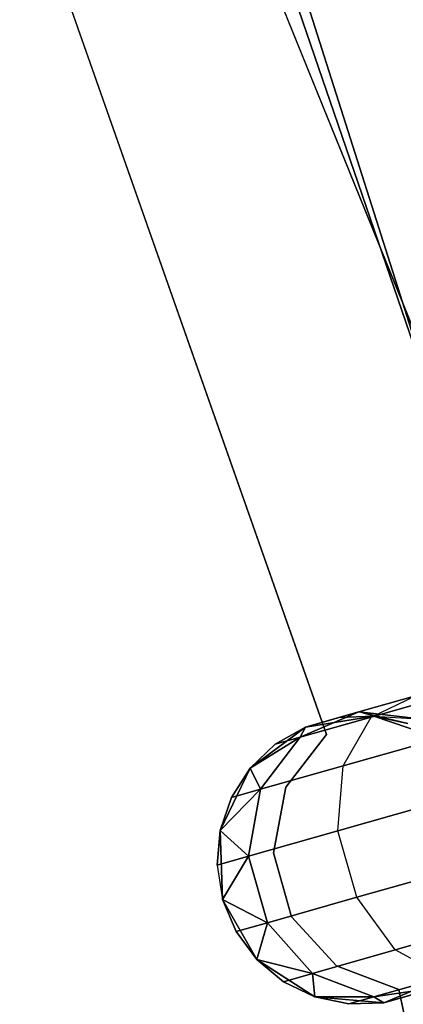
# Model space of a CAD drawing. Extents: x -91 to 91, y -91 to 262.
# Tile 420 of 480: x 55.78 to 58.44, y 15.53 to 22.35. Entities that reach past the tile are written whole.
import ezdxf

# ---------------------------------------------------------------- set-up
doc = ezdxf.new("R2010")
doc.units = 0
doc.header["$LTSCALE"] = 25.4
doc.layers.get('0').update_dxf_attribs({"linetype": 'CONTINUOUS'})

# ---------------------------------------------------------------- blocks, each defined once
blk = doc.blocks.new('ETE0_STL_1')
at = {"color": 0}
for p, q in [((58.8222, 19.4357, 327.5076), (55.7821, 26.9473, 327.5076)), ((55.7821, 26.9473, 328.5076), (58.8222, 19.4357, 328.5076)), ((58.8222, 19.4357, 327.5076), (55.7821, 26.9473, 327.5076)), ((55.7821, 26.9473, 328.5076), (58.8222, 19.4357, 328.5076)), ((59.8479, 16.1935, 159.5), (57.2222, 23.8667, 159.5)), ((57.2222, 23.8667, 169), (59.8479, 16.1935, 169)), ((57.2222, 23.8667, 169), (59.8479, 16.1935, 169)), ((59.8479, 16.1935, 159.5), (57.2222, 23.8667, 159.5)), ((56.047, 22.6914, 164.5076), (57.9092, 17.398, 164.5076)), ((57.9092, 17.398, 162.5076), (56.047, 22.6914, 162.5076)), ((57.9092, 17.398, 162.5076), (56.047, 22.6914, 162.5076)), ((56.047, 22.6914, 164.5076), (57.9092, 17.398, 164.5076)), ((57.7321, 22.6053, 330.5076), (60.1888, 14.8764, 330.5076)), ((60.1888, 14.8764, 321.0076), (57.7321, 22.6053, 321.0076)), ((60.1888, 14.8764, 321.0076), (57.7321, 22.6053, 321.0076)), ((57.7321, 22.6053, 330.5076), (60.1888, 14.8764, 330.5076)), ((58.2178, 17.5186, 320.3427), (58.9527, 17.7272, 319.8322)), ((58.2178, 17.5186, 320.3427), (58.9527, 17.7272, 319.8322)), ((58.9527, 17.7272, 170.183), (58.2178, 17.5186, 169.6726)), ((58.9527, 17.7272, 170.183), (58.2178, 17.5186, 169.6726)), ((58.1333, 17.5546, 321.2884), (58.5253, 17.6659, 320.6786)), ((58.1333, 17.5546, 321.2884), (58.5253, 17.6659, 320.6786)), ((58.5253, 17.6659, 169.3366), (58.1333, 17.5546, 168.7269)), ((58.5253, 17.6659, 169.3366), (58.1333, 17.5546, 168.7269)), ((58.2178, 17.5186, 320.3427), (58.5253, 17.6659, 320.6786)), ((58.2178, 17.5186, 320.3427), (58.5253, 17.6659, 320.6786)), ((58.2178, 17.5186, 169.6726), (58.5253, 17.6659, 169.3366)), ((58.2178, 17.5186, 169.6726), (58.5253, 17.6659, 169.3366)), ((58.1333, 17.5546, 321.2884), (57.7268, 17.3792, 321.1065)), ((58.1333, 17.5546, 321.2884), (57.7268, 17.3792, 321.1065)), ((57.7268, 17.3792, 168.9087), (58.1333, 17.5546, 168.7269)), ((57.7268, 17.3792, 168.9087), (58.1333, 17.5546, 168.7269)), ((57.7638, 17.4496, 322.0076), (58.1333, 17.5546, 321.2884)), ((57.7638, 17.4496, 322.0076), (58.1333, 17.5546, 321.2884)), ((58.1333, 17.5546, 168.7269), (57.7638, 17.4496, 168.0076)), ((58.1333, 17.5546, 168.7269), (57.7638, 17.4496, 168.0076)), ((57.9957, 17.5155, 322.0076), (58.1333, 17.5546, 321.2884)), ((57.9957, 17.5155, 322.0076), (58.1333, 17.5546, 321.2884)), ((58.1333, 17.5546, 168.7269), (57.9957, 17.5155, 168.0076)), ((58.1333, 17.5546, 168.7269), (57.9957, 17.5155, 168.0076)), ((58.2366, 17.5239, 322.0076), (58.1333, 17.5546, 321.2884)), ((58.2366, 17.5239, 322.0076), (58.1333, 17.5546, 321.2884)), ((58.5774, 17.5042, 321.4596), (58.1333, 17.5546, 321.2884)), ((58.5774, 17.5042, 321.4596), (58.1333, 17.5546, 321.2884)), ((58.4726, 17.4745, 168.0076), (58.1333, 17.5546, 168.7269)), ((58.1333, 17.5546, 168.7269), (58.5774, 17.5042, 168.5556)), ((58.4726, 17.4745, 168.0076), (58.1333, 17.5546, 168.7269)), ((58.2366, 17.5239, 168.0076), (58.1333, 17.5546, 168.7269)), ((58.2366, 17.5239, 168.0076), (58.1333, 17.5546, 168.7269)), ((58.1333, 17.5546, 168.7269), (58.5774, 17.5042, 168.5556)), ((57.7268, 17.3792, 321.1065), (58.2178, 17.5186, 320.3427)), ((57.7268, 17.3792, 321.1065), (58.2178, 17.5186, 320.3427)), ((58.2178, 17.5186, 169.6726), (57.7268, 17.3792, 168.9087)), ((58.2178, 17.5186, 169.6726), (57.7268, 17.3792, 168.9087)), ((58.2366, 17.5239, 327.5076), (57.7638, 17.4496, 327.5076)), ((57.7638, 17.4496, 163.5076), (58.2366, 17.5239, 163.5076)), ((58.2366, 17.5239, 327.5076), (57.7638, 17.4496, 327.5076)), ((57.7638, 17.4496, 163.5076), (58.2366, 17.5239, 163.5076)), ((57.9957, 17.5155, 322.0076), (57.7638, 17.4496, 327.5076)), ((57.9957, 17.5155, 322.0076), (57.7638, 17.4496, 327.5076)), ((57.7638, 17.4496, 163.5076), (57.9957, 17.5155, 168.0076)), ((57.7638, 17.4496, 163.5076), (57.9957, 17.5155, 168.0076)), ((58.2366, 17.5239, 322.0076), (57.9957, 17.5155, 322.0076)), ((57.9957, 17.5155, 322.0076), (58.2366, 17.5239, 327.5076)), ((57.9957, 17.5155, 322.0076), (58.2366, 17.5239, 327.5076)), ((58.2366, 17.5239, 322.0076), (57.9957, 17.5155, 322.0076)), ((58.2366, 17.5239, 168.0076), (57.9957, 17.5155, 168.0076)), ((57.9957, 17.5155, 168.0076), (58.2366, 17.5239, 163.5076)), ((57.9957, 17.5155, 168.0076), (58.2366, 17.5239, 163.5076)), ((58.2366, 17.5239, 168.0076), (57.9957, 17.5155, 168.0076)), ((58.0241, 17.1809, 320.0641), (58.2178, 17.5186, 320.3427)), ((58.0241, 17.1809, 320.0641), (58.2178, 17.5186, 320.3427)), ((58.0241, 17.1809, 169.9511), (58.2178, 17.5186, 169.6726)), ((58.0241, 17.1809, 169.9511), (58.2178, 17.5186, 169.6726)), ((58.6898, 17.37, 327.5076), (58.2366, 17.5239, 327.5076)), ((58.2366, 17.5239, 163.5076), (58.6898, 17.37, 163.5076)), ((58.4726, 17.4745, 322.0076), (58.2366, 17.5239, 327.5076)), ((58.6898, 17.37, 327.5076), (58.2366, 17.5239, 327.5076)), ((58.4726, 17.4745, 322.0076), (58.2366, 17.5239, 322.0076)), ((58.2366, 17.5239, 322.0076), (58.2366, 17.5239, 327.5076)), ((58.4726, 17.4745, 322.0076), (58.2366, 17.5239, 327.5076)), ((58.2366, 17.5239, 322.0076), (58.2366, 17.5239, 327.5076)), ((58.2366, 17.5239, 322.0076), (58.5774, 17.5042, 321.4596)), ((58.4726, 17.4745, 322.0076), (58.2366, 17.5239, 322.0076)), ((58.2366, 17.5239, 322.0076), (58.5774, 17.5042, 321.4596)), ((58.4726, 17.4745, 168.0076), (58.2366, 17.5239, 168.0076)), ((58.2366, 17.5239, 163.5076), (58.4726, 17.4745, 168.0076)), ((58.2366, 17.5239, 163.5076), (58.6898, 17.37, 163.5076)), ((58.2366, 17.5239, 168.0076), (58.2366, 17.5239, 163.5076)), ((58.2366, 17.5239, 168.0076), (58.2366, 17.5239, 163.5076)), ((58.4726, 17.4745, 168.0076), (58.2366, 17.5239, 168.0076)), ((58.2366, 17.5239, 163.5076), (58.4726, 17.4745, 168.0076)), ((57.7638, 17.4496, 327.5076), (57.3797, 17.1641, 327.5076)), ((57.3797, 17.1641, 163.5076), (57.7638, 17.4496, 163.5076)), ((57.7638, 17.4496, 327.5076), (57.3797, 17.1641, 327.5076)), ((57.3797, 17.1641, 163.5076), (57.7638, 17.4496, 163.5076)), ((57.7638, 17.4496, 322.0076), (57.5544, 17.3302, 322.0076)), ((57.5544, 17.3302, 322.0076), (57.7638, 17.4496, 327.5076)), ((57.5544, 17.3302, 322.0076), (57.7638, 17.4496, 327.5076)), ((57.7638, 17.4496, 322.0076), (57.5544, 17.3302, 322.0076)), ((57.7638, 17.4496, 168.0076), (57.5544, 17.3302, 168.0076)), ((57.5544, 17.3302, 168.0076), (57.7638, 17.4496, 163.5076)), ((57.5544, 17.3302, 168.0076), (57.7638, 17.4496, 163.5076)), ((57.7638, 17.4496, 168.0076), (57.5544, 17.3302, 168.0076)), ((57.9092, 17.398, 164.5076), (57.6279, 17.0319, 164.5076)), ((57.6279, 17.0319, 162.5076), (57.9092, 17.398, 162.5076)), ((57.6279, 17.0319, 162.5076), (57.9092, 17.398, 162.5076)), ((57.9092, 17.398, 164.5076), (57.6279, 17.0319, 164.5076)), ((57.7638, 17.4496, 322.0076), (57.7268, 17.3792, 321.1065)), ((57.7638, 17.4496, 322.0076), (57.7268, 17.3792, 321.1065)), ((57.7268, 17.3792, 168.9087), (57.7638, 17.4496, 168.0076)), ((57.7268, 17.3792, 168.9087), (57.7638, 17.4496, 168.0076)), ((57.7638, 17.4496, 322.0076), (57.7638, 17.4496, 327.5076)), ((57.7638, 17.4496, 322.0076), (57.7638, 17.4496, 327.5076)), ((57.7638, 17.4496, 168.0076), (57.7638, 17.4496, 163.5076)), ((57.7638, 17.4496, 168.0076), (57.7638, 17.4496, 163.5076)), ((57.9092, 17.398, 164.5076), (57.9092, 17.398, 162.5076)), ((57.9092, 17.398, 164.5076), (57.9092, 17.398, 162.5076)), ((58.0241, 17.1809, 320.0641), (58.8819, 17.4245, 319.4683)), ((58.0241, 17.1809, 320.0641), (58.8819, 17.4245, 319.4683)), ((58.8819, 17.4245, 170.5469), (58.0241, 17.1809, 169.9511)), ((58.8819, 17.4245, 170.5469), (58.0241, 17.1809, 169.9511)), ((57.3797, 17.1641, 322.0076), (57.7268, 17.3792, 321.1065)), ((57.3797, 17.1641, 322.0076), (57.7268, 17.3792, 321.1065)), ((57.7268, 17.3792, 168.9087), (57.3797, 17.1641, 168.0076)), ((57.7268, 17.3792, 168.9087), (57.3797, 17.1641, 168.0076)), ((57.5544, 17.3302, 322.0076), (57.3797, 17.1641, 327.5076)), ((57.5544, 17.3302, 322.0076), (57.3797, 17.1641, 322.0076)), ((57.5544, 17.3302, 322.0076), (57.3797, 17.1641, 327.5076)), ((57.5544, 17.3302, 322.0076), (57.3797, 17.1641, 322.0076)), ((57.5544, 17.3302, 168.0076), (57.3797, 17.1641, 168.0076)), ((57.3797, 17.1641, 163.5076), (57.5544, 17.3302, 168.0076)), ((57.5544, 17.3302, 168.0076), (57.3797, 17.1641, 168.0076)), ((57.3797, 17.1641, 163.5076), (57.5544, 17.3302, 168.0076)), ((57.7268, 17.3792, 321.1065), (57.451, 17.0182, 320.9558)), ((57.7268, 17.3792, 321.1065), (57.451, 17.0182, 320.9558)), ((57.451, 17.0182, 169.0594), (57.7268, 17.3792, 168.9087)), ((57.451, 17.0182, 169.0594), (57.7268, 17.3792, 168.9087)), ((57.5544, 17.3302, 322.0076), (57.7268, 17.3792, 321.1065)), ((57.5544, 17.3302, 322.0076), (57.7268, 17.3792, 321.1065)), ((57.7268, 17.3792, 168.9087), (57.5544, 17.3302, 168.0076)), ((57.7268, 17.3792, 168.9087), (57.5544, 17.3302, 168.0076)), ((57.3797, 17.1641, 327.5076), (57.1722, 16.7328, 327.5076)), ((57.1722, 16.7328, 163.5076), (57.3797, 17.1641, 163.5076)), ((57.3797, 17.1641, 327.5076), (57.1722, 16.7328, 327.5076)), ((57.1722, 16.7328, 163.5076), (57.3797, 17.1641, 163.5076)), ((57.3797, 17.1641, 322.0076), (57.2497, 16.9611, 322.0076)), ((57.2497, 16.9611, 322.0076), (57.3797, 17.1641, 327.5076)), ((57.2497, 16.9611, 322.0076), (57.3797, 17.1641, 327.5076)), ((57.3797, 17.1641, 322.0076), (57.2497, 16.9611, 322.0076)), ((57.3797, 17.1641, 168.0076), (57.2497, 16.9611, 168.0076)), ((57.2497, 16.9611, 168.0076), (57.3797, 17.1641, 163.5076)), ((57.2497, 16.9611, 168.0076), (57.3797, 17.1641, 163.5076)), ((57.3797, 17.1641, 168.0076), (57.2497, 16.9611, 168.0076)), ((57.3797, 17.1641, 322.0076), (57.3797, 17.1641, 327.5076)), ((57.3797, 17.1641, 322.0076), (57.3797, 17.1641, 327.5076)), ((57.3797, 17.1641, 322.0076), (57.451, 17.0182, 320.9558)), ((57.3797, 17.1641, 322.0076), (57.451, 17.0182, 320.9558)), ((57.451, 17.0182, 169.0594), (57.3797, 17.1641, 168.0076)), ((57.451, 17.0182, 169.0594), (57.3797, 17.1641, 168.0076)), ((57.3797, 17.1641, 168.0076), (57.3797, 17.1641, 163.5076)), ((57.3797, 17.1641, 168.0076), (57.3797, 17.1641, 163.5076)), ((57.451, 17.0182, 320.9558), (58.0241, 17.1809, 320.0641)), ((57.451, 17.0182, 320.9558), (58.0241, 17.1809, 320.0641)), ((58.0241, 17.1809, 169.9511), (57.451, 17.0182, 169.0594)), ((58.0241, 17.1809, 169.9511), (57.451, 17.0182, 169.0594)), ((57.9886, 16.7303, 319.9068), (58.0241, 17.1809, 320.0641)), ((57.9886, 16.7303, 319.9068), (58.0241, 17.1809, 320.0641)), ((57.9886, 16.7303, 170.1084), (58.0241, 17.1809, 169.9511)), ((57.9886, 16.7303, 170.1084), (58.0241, 17.1809, 169.9511)), ((57.1722, 16.7328, 322.0076), (57.451, 17.0182, 320.9558)), ((57.1722, 16.7328, 322.0076), (57.451, 17.0182, 320.9558)), ((57.451, 17.0182, 169.0594), (57.1722, 16.7328, 168.0076)), ((57.451, 17.0182, 169.0594), (57.1722, 16.7328, 168.0076)), ((57.2497, 16.9611, 322.0076), (57.451, 17.0182, 320.9558)), ((57.2497, 16.9611, 322.0076), (57.451, 17.0182, 320.9558)), ((57.451, 17.0182, 169.0594), (57.2497, 16.9611, 168.0076)), ((57.451, 17.0182, 169.0594), (57.2497, 16.9611, 168.0076)), ((57.451, 17.0182, 320.9558), (57.3691, 16.5544, 320.8707)), ((57.451, 17.0182, 320.9558), (57.3691, 16.5544, 320.8707)), ((57.3691, 16.5544, 169.1445), (57.451, 17.0182, 169.0594)), ((57.3691, 16.5544, 169.1445), (57.451, 17.0182, 169.0594)), ((57.6279, 17.0319, 164.5076), (57.5411, 16.5785, 164.5076)), ((57.5411, 16.5785, 162.5076), (57.6279, 17.0319, 162.5076)), ((57.5411, 16.5785, 162.5076), (57.6279, 17.0319, 162.5076)), ((57.6279, 17.0319, 164.5076), (57.5411, 16.5785, 164.5076)), ((57.6279, 17.0319, 164.5076), (57.6279, 17.0319, 162.5076)), ((57.6279, 17.0319, 164.5076), (57.6279, 17.0319, 162.5076)), ((57.9886, 16.7303, 319.9068), (58.9158, 16.9936, 319.2628)), ((57.9886, 16.7303, 319.9068), (58.9158, 16.9936, 319.2628)), ((58.9158, 16.9936, 170.7524), (57.9886, 16.7303, 170.1084)), ((58.9158, 16.9936, 170.7524), (57.9886, 16.7303, 170.1084)), ((57.2497, 16.9611, 322.0076), (57.1722, 16.7328, 327.5076)), ((57.2497, 16.9611, 322.0076), (57.1722, 16.7328, 322.0076)), ((57.2497, 16.9611, 322.0076), (57.1722, 16.7328, 327.5076)), ((57.2497, 16.9611, 322.0076), (57.1722, 16.7328, 322.0076)), ((57.2497, 16.9611, 168.0076), (57.1722, 16.7328, 168.0076)), ((57.1722, 16.7328, 163.5076), (57.2497, 16.9611, 168.0076)), ((57.2497, 16.9611, 168.0076), (57.1722, 16.7328, 168.0076)), ((57.1722, 16.7328, 163.5076), (57.2497, 16.9611, 168.0076)), ((57.1722, 16.7328, 322.0076), (57.1515, 16.4926, 322.0076)), ((57.1515, 16.4926, 322.0076), (57.1722, 16.7328, 327.5076)), ((57.1515, 16.4926, 322.0076), (57.1722, 16.7328, 327.5076)), ((57.1722, 16.7328, 322.0076), (57.1515, 16.4926, 322.0076)), ((57.1722, 16.7328, 168.0076), (57.1515, 16.4926, 168.0076)), ((57.1515, 16.4926, 168.0076), (57.1722, 16.7328, 163.5076)), ((57.1515, 16.4926, 168.0076), (57.1722, 16.7328, 163.5076)), ((57.1722, 16.7328, 168.0076), (57.1515, 16.4926, 168.0076)), ((57.1722, 16.7328, 327.5076), (57.1889, 16.2545, 327.5076)), ((57.1889, 16.2545, 163.5076), (57.1722, 16.7328, 163.5076)), ((57.1722, 16.7328, 322.0076), (57.1722, 16.7328, 327.5076)), ((57.1722, 16.7328, 322.0076), (57.1722, 16.7328, 327.5076)), ((57.1722, 16.7328, 327.5076), (57.1889, 16.2545, 327.5076)), ((57.1722, 16.7328, 322.0076), (57.3691, 16.5544, 320.8707)), ((57.1722, 16.7328, 322.0076), (57.3691, 16.5544, 320.8707)), ((57.3691, 16.5544, 169.1445), (57.1722, 16.7328, 168.0076)), ((57.3691, 16.5544, 169.1445), (57.1722, 16.7328, 168.0076)), ((57.1889, 16.2545, 163.5076), (57.1722, 16.7328, 163.5076)), ((57.1722, 16.7328, 168.0076), (57.1722, 16.7328, 163.5076)), ((57.1722, 16.7328, 168.0076), (57.1722, 16.7328, 163.5076)), ((57.3691, 16.5544, 320.8707), (57.9886, 16.7303, 319.9068)), ((57.3691, 16.5544, 320.8707), (57.9886, 16.7303, 319.9068)), ((57.9886, 16.7303, 170.1084), (57.3691, 16.5544, 169.1445)), ((57.9886, 16.7303, 170.1084), (57.3691, 16.5544, 169.1445)), ((58.1193, 16.2699, 319.9068), (57.9886, 16.7303, 319.9068)), ((58.1193, 16.2699, 319.9068), (57.9886, 16.7303, 319.9068)), ((58.1193, 16.2699, 170.1084), (57.9886, 16.7303, 170.1084)), ((58.1193, 16.2699, 170.1084), (57.9886, 16.7303, 170.1084)), ((57.5411, 16.5785, 164.5076), (57.5411, 16.5785, 162.5076)), ((57.5411, 16.5785, 164.5076), (57.5411, 16.5785, 162.5076)), ((57.5411, 16.5785, 164.5076), (57.6672, 16.1343, 164.5076)), ((57.6672, 16.1343, 162.5076), (57.5411, 16.5785, 162.5076)), ((57.6672, 16.1343, 162.5076), (57.5411, 16.5785, 162.5076)), ((57.5411, 16.5785, 164.5076), (57.6672, 16.1343, 164.5076)), ((57.1515, 16.4926, 322.0076), (57.3691, 16.5544, 320.8707)), ((57.1515, 16.4926, 322.0076), (57.3691, 16.5544, 320.8707)), ((57.3691, 16.5544, 169.1445), (57.1515, 16.4926, 168.0076)), ((57.3691, 16.5544, 169.1445), (57.1515, 16.4926, 168.0076)), ((57.1889, 16.2545, 322.0076), (57.3691, 16.5544, 320.8707)), ((57.1889, 16.2545, 322.0076), (57.3691, 16.5544, 320.8707)), ((57.3691, 16.5544, 169.1445), (57.1889, 16.2545, 168.0076)), ((57.3691, 16.5544, 169.1445), (57.1889, 16.2545, 168.0076)), ((57.3691, 16.5544, 320.8707), (57.4998, 16.094, 320.8707)), ((57.3691, 16.5544, 320.8707), (57.4998, 16.094, 320.8707)), ((57.4998, 16.094, 169.1445), (57.3691, 16.5544, 169.1445)), ((57.4998, 16.094, 169.1445), (57.3691, 16.5544, 169.1445)), ((58.1193, 16.2699, 319.9068), (59.0465, 16.5331, 319.2628)), ((58.1193, 16.2699, 319.9068), (59.0465, 16.5331, 319.2628)), ((59.0465, 16.5331, 170.7524), (58.1193, 16.2699, 170.1084)), ((59.0465, 16.5331, 170.7524), (58.1193, 16.2699, 170.1084)), ((57.1515, 16.4926, 322.0076), (57.1889, 16.2545, 327.5076)), ((57.1515, 16.4926, 322.0076), (57.1889, 16.2545, 327.5076)), ((57.1515, 16.4926, 322.0076), (57.1889, 16.2545, 322.0076)), ((57.1515, 16.4926, 322.0076), (57.1889, 16.2545, 322.0076)), ((57.1515, 16.4926, 168.0076), (57.1889, 16.2545, 168.0076)), ((57.1515, 16.4926, 168.0076), (57.1889, 16.2545, 168.0076)), ((57.1515, 16.4926, 168.0076), (57.1889, 16.2545, 163.5076)), ((57.1515, 16.4926, 168.0076), (57.1889, 16.2545, 163.5076)), ((57.1889, 16.2545, 327.5076), (57.4261, 15.8387, 327.5076)), ((57.4261, 15.8387, 163.5076), (57.1889, 16.2545, 163.5076)), ((57.1889, 16.2545, 327.5076), (57.4261, 15.8387, 327.5076)), ((57.1889, 16.2545, 327.5076), (57.2823, 16.0322, 322.0076)), ((57.1889, 16.2545, 322.0076), (57.1889, 16.2545, 327.5076)), ((57.1889, 16.2545, 322.0076), (57.1889, 16.2545, 327.5076)), ((57.1889, 16.2545, 322.0076), (57.2823, 16.0322, 322.0076)), ((57.1889, 16.2545, 327.5076), (57.2823, 16.0322, 322.0076)), ((57.1889, 16.2545, 322.0076), (57.2823, 16.0322, 322.0076)), ((57.1889, 16.2545, 322.0076), (57.4998, 16.094, 320.8707)), ((57.1889, 16.2545, 322.0076), (57.4998, 16.094, 320.8707)), ((57.4998, 16.094, 169.1445), (57.1889, 16.2545, 168.0076)), ((57.1889, 16.2545, 168.0076), (57.2823, 16.0322, 168.0076)), ((57.4998, 16.094, 169.1445), (57.1889, 16.2545, 168.0076)), ((57.4261, 15.8387, 163.5076), (57.1889, 16.2545, 163.5076)), ((57.2823, 16.0322, 168.0076), (57.1889, 16.2545, 163.5076)), ((57.1889, 16.2545, 168.0076), (57.2823, 16.0322, 168.0076)), ((57.1889, 16.2545, 168.0076), (57.1889, 16.2545, 163.5076)), ((57.2823, 16.0322, 168.0076), (57.1889, 16.2545, 163.5076)), ((57.1889, 16.2545, 168.0076), (57.1889, 16.2545, 163.5076)), ((57.4998, 16.094, 320.8707), (58.1193, 16.2699, 319.9068)), ((57.4998, 16.094, 320.8707), (58.1193, 16.2699, 319.9068)), ((58.1193, 16.2699, 170.1084), (57.4998, 16.094, 169.1445)), ((58.1193, 16.2699, 170.1084), (57.4998, 16.094, 169.1445)), ((58.3864, 15.9051, 320.0641), (58.1193, 16.2699, 319.9068)), ((58.3864, 15.9051, 320.0641), (58.1193, 16.2699, 319.9068)), ((58.3864, 15.9051, 169.9511), (58.1193, 16.2699, 170.1084)), ((58.3864, 15.9051, 169.9511), (58.1193, 16.2699, 170.1084)), ((57.6672, 16.1343, 164.5076), (57.6672, 16.1343, 162.5076)), ((57.6672, 16.1343, 164.5076), (57.6672, 16.1343, 162.5076)), ((57.6672, 16.1343, 164.5076), (57.9794, 15.7942, 164.5076)), ((57.9794, 15.7942, 162.5076), (57.6672, 16.1343, 162.5076)), ((57.9794, 15.7942, 162.5076), (57.6672, 16.1343, 162.5076)), ((57.6672, 16.1343, 164.5076), (57.9794, 15.7942, 164.5076)), ((58.3864, 15.9051, 320.0641), (59.2442, 16.1487, 319.4683)), ((58.3864, 15.9051, 320.0641), (59.2442, 16.1487, 319.4683)), ((59.2442, 16.1487, 170.5469), (58.3864, 15.9051, 169.9511)), ((59.2442, 16.1487, 170.5469), (58.3864, 15.9051, 169.9511)), ((57.2823, 16.0322, 322.0076), (57.4998, 16.094, 320.8707)), ((57.2823, 16.0322, 322.0076), (57.4998, 16.094, 320.8707)), ((57.4998, 16.094, 169.1445), (57.2823, 16.0322, 168.0076)), ((57.4998, 16.094, 169.1445), (57.2823, 16.0322, 168.0076)), ((57.2823, 16.0322, 322.0076), (57.4261, 15.8387, 327.5076)), ((57.2823, 16.0322, 322.0076), (57.4261, 15.8387, 322.0076)), ((57.2823, 16.0322, 322.0076), (57.4261, 15.8387, 327.5076)), ((57.2823, 16.0322, 322.0076), (57.4261, 15.8387, 322.0076)), ((57.2823, 16.0322, 168.0076), (57.4261, 15.8387, 168.0076)), ((57.4261, 15.8387, 163.5076), (57.2823, 16.0322, 168.0076)), ((57.2823, 16.0322, 168.0076), (57.4261, 15.8387, 168.0076)), ((57.4261, 15.8387, 163.5076), (57.2823, 16.0322, 168.0076)), ((57.4261, 15.8387, 322.0076), (57.4998, 16.094, 320.8707)), ((57.4261, 15.8387, 322.0076), (57.4998, 16.094, 320.8707)), ((57.4998, 16.094, 169.1445), (57.4261, 15.8387, 168.0076)), ((57.4998, 16.094, 169.1445), (57.4261, 15.8387, 168.0076)), ((57.4998, 16.094, 320.8707), (57.8133, 15.7424, 320.9558)), ((57.4998, 16.094, 320.8707), (57.8133, 15.7424, 320.9558)), ((57.8133, 15.7424, 169.0594), (57.4998, 16.094, 169.1445)), ((57.8133, 15.7424, 169.0594), (57.4998, 16.094, 169.1445)), ((57.8133, 15.7424, 320.9558), (58.3864, 15.9051, 320.0641)), ((57.8133, 15.7424, 320.9558), (58.3864, 15.9051, 320.0641)), ((58.3864, 15.9051, 169.9511), (57.8133, 15.7424, 169.0594)), ((58.3864, 15.9051, 169.9511), (57.8133, 15.7424, 169.0594)), ((58.7286, 15.7197, 320.3427), (58.3864, 15.9051, 320.0641)), ((58.7286, 15.7197, 320.3427), (58.3864, 15.9051, 320.0641)), ((58.7286, 15.7197, 169.6726), (58.3864, 15.9051, 169.9511)), ((58.7286, 15.7197, 169.6726), (58.3864, 15.9051, 169.9511)), ((57.4261, 15.8387, 327.5076), (57.8292, 15.5808, 327.5076)), ((57.8292, 15.5808, 163.5076), (57.4261, 15.8387, 163.5076)), ((57.4261, 15.8387, 322.0076), (57.4261, 15.8387, 327.5076)), ((57.4261, 15.8387, 322.0076), (57.4261, 15.8387, 327.5076)), ((57.4261, 15.8387, 322.0076), (57.612, 15.6852, 322.0076)), ((57.612, 15.6852, 322.0076), (57.4261, 15.8387, 327.5076)), ((57.612, 15.6852, 322.0076), (57.4261, 15.8387, 327.5076)), ((57.4261, 15.8387, 327.5076), (57.8292, 15.5808, 327.5076)), ((57.4261, 15.8387, 322.0076), (57.612, 15.6852, 322.0076)), ((57.4261, 15.8387, 322.0076), (57.8133, 15.7424, 320.9558)), ((57.4261, 15.8387, 322.0076), (57.8133, 15.7424, 320.9558)), ((57.8133, 15.7424, 169.0594), (57.4261, 15.8387, 168.0076)), ((57.4261, 15.8387, 168.0076), (57.612, 15.6852, 168.0076)), ((57.8133, 15.7424, 169.0594), (57.4261, 15.8387, 168.0076)), ((57.612, 15.6852, 168.0076), (57.4261, 15.8387, 163.5076)), ((57.8292, 15.5808, 163.5076), (57.4261, 15.8387, 163.5076)), ((57.612, 15.6852, 168.0076), (57.4261, 15.8387, 163.5076)), ((57.4261, 15.8387, 168.0076), (57.612, 15.6852, 168.0076)), ((57.4261, 15.8387, 168.0076), (57.4261, 15.8387, 163.5076)), ((57.4261, 15.8387, 168.0076), (57.4261, 15.8387, 163.5076)), ((57.9794, 15.7942, 164.5076), (57.9794, 15.7942, 162.5076)), ((57.9794, 15.7942, 164.5076), (57.9794, 15.7942, 162.5076)), ((57.9794, 15.7942, 164.5076), (58.4111, 15.6305, 164.5076)), ((58.4111, 15.6305, 162.5076), (57.9794, 15.7942, 162.5076)), ((58.4111, 15.6305, 162.5076), (57.9794, 15.7942, 162.5076)), ((57.9794, 15.7942, 164.5076), (58.4111, 15.6305, 164.5076)), ((57.612, 15.6852, 322.0076), (57.8133, 15.7424, 320.9558)), ((57.612, 15.6852, 322.0076), (57.8133, 15.7424, 320.9558)), ((57.8133, 15.7424, 169.0594), (57.612, 15.6852, 168.0076)), ((57.8133, 15.7424, 169.0594), (57.612, 15.6852, 168.0076)), ((57.8292, 15.5808, 322.0076), (57.8133, 15.7424, 320.9558)), ((57.8133, 15.7424, 320.9558), (58.2376, 15.5802, 321.1065)), ((57.8292, 15.5808, 322.0076), (57.8133, 15.7424, 320.9558)), ((57.8133, 15.7424, 320.9558), (58.2376, 15.5802, 321.1065)), ((58.2376, 15.5802, 168.9087), (57.8133, 15.7424, 169.0594)), ((57.8133, 15.7424, 169.0594), (57.8292, 15.5808, 168.0076)), ((57.8133, 15.7424, 169.0594), (57.8292, 15.5808, 168.0076)), ((58.2376, 15.5802, 168.9087), (57.8133, 15.7424, 169.0594)), ((58.2376, 15.5802, 321.1065), (58.7286, 15.7197, 320.3427)), ((58.2376, 15.5802, 321.1065), (58.7286, 15.7197, 320.3427)), ((58.7286, 15.7197, 169.6726), (58.2376, 15.5802, 168.9087)), ((58.7286, 15.7197, 169.6726), (58.2376, 15.5802, 168.9087)), ((58.3061, 15.5397, 327.5076), (58.7474, 15.725, 327.5076)), ((58.7474, 15.725, 163.5076), (58.3061, 15.5397, 163.5076)), ((58.3061, 15.5397, 327.5076), (58.7474, 15.725, 327.5076)), ((58.7474, 15.725, 163.5076), (58.3061, 15.5397, 163.5076)), ((57.612, 15.6852, 322.0076), (57.8292, 15.5808, 327.5076)), ((57.612, 15.6852, 322.0076), (57.8292, 15.5808, 322.0076)), ((57.612, 15.6852, 322.0076), (57.8292, 15.5808, 327.5076)), ((57.612, 15.6852, 322.0076), (57.8292, 15.5808, 322.0076)), ((57.612, 15.6852, 168.0076), (57.8292, 15.5808, 168.0076)), ((57.8292, 15.5808, 163.5076), (57.612, 15.6852, 168.0076)), ((57.612, 15.6852, 168.0076), (57.8292, 15.5808, 168.0076)), ((57.8292, 15.5808, 163.5076), (57.612, 15.6852, 168.0076)), ((58.2376, 15.5802, 321.1065), (58.6756, 15.6446, 321.2884)), ((58.2376, 15.5802, 321.1065), (58.6756, 15.6446, 321.2884)), ((58.6756, 15.6446, 168.7269), (58.2376, 15.5802, 168.9087)), ((58.6756, 15.6446, 168.7269), (58.2376, 15.5802, 168.9087)), ((58.3061, 15.5397, 322.0076), (58.6756, 15.6446, 321.2884)), ((58.3061, 15.5397, 322.0076), (58.6756, 15.6446, 321.2884)), ((58.6756, 15.6446, 168.7269), (58.3061, 15.5397, 168.0076)), ((58.6756, 15.6446, 168.7269), (58.3061, 15.5397, 168.0076)), ((58.4111, 15.6305, 164.5076), (58.4111, 15.6305, 162.5076)), ((58.4111, 15.6305, 164.5076), (59.6083, 10.1498, 164.5076)), ((59.6083, 10.1498, 162.5076), (58.4111, 15.6305, 162.5076)), ((58.4111, 15.6305, 164.5076), (58.4111, 15.6305, 162.5076)), ((59.6083, 10.1498, 162.5076), (58.4111, 15.6305, 162.5076)), ((58.4111, 15.6305, 164.5076), (59.6083, 10.1498, 164.5076)), ((57.8292, 15.5808, 327.5076), (58.3061, 15.5397, 327.5076)), ((58.3061, 15.5397, 163.5076), (57.8292, 15.5808, 163.5076)), ((57.8292, 15.5808, 322.0076), (57.8292, 15.5808, 327.5076)), ((57.8292, 15.5808, 322.0076), (57.8292, 15.5808, 327.5076)), ((57.8292, 15.5808, 322.0076), (58.0652, 15.5313, 322.0076)), ((58.0652, 15.5313, 322.0076), (57.8292, 15.5808, 327.5076)), ((58.0652, 15.5313, 322.0076), (57.8292, 15.5808, 327.5076)), ((57.8292, 15.5808, 327.5076), (58.3061, 15.5397, 327.5076)), ((57.8292, 15.5808, 322.0076), (58.0652, 15.5313, 322.0076)), ((57.8292, 15.5808, 322.0076), (58.2376, 15.5802, 321.1065)), ((57.8292, 15.5808, 322.0076), (58.2376, 15.5802, 321.1065)), ((58.2376, 15.5802, 168.9087), (57.8292, 15.5808, 168.0076)), ((57.8292, 15.5808, 168.0076), (58.0652, 15.5313, 168.0076)), ((58.2376, 15.5802, 168.9087), (57.8292, 15.5808, 168.0076)), ((58.0652, 15.5313, 168.0076), (57.8292, 15.5808, 163.5076)), ((58.3061, 15.5397, 163.5076), (57.8292, 15.5808, 163.5076)), ((58.0652, 15.5313, 168.0076), (57.8292, 15.5808, 163.5076)), ((57.8292, 15.5808, 168.0076), (58.0652, 15.5313, 168.0076)), ((57.8292, 15.5808, 168.0076), (57.8292, 15.5808, 163.5076)), ((57.8292, 15.5808, 168.0076), (57.8292, 15.5808, 163.5076)), ((58.0652, 15.5313, 322.0076), (58.2376, 15.5802, 321.1065)), ((58.0652, 15.5313, 322.0076), (58.2376, 15.5802, 321.1065)), ((58.2376, 15.5802, 168.9087), (58.0652, 15.5313, 168.0076)), ((58.2376, 15.5802, 168.9087), (58.0652, 15.5313, 168.0076)), ((58.3061, 15.5397, 322.0076), (58.2376, 15.5802, 321.1065)), ((58.3061, 15.5397, 322.0076), (58.2376, 15.5802, 321.1065)), ((58.2376, 15.5802, 168.9087), (58.3061, 15.5397, 168.0076)), ((58.2376, 15.5802, 168.9087), (58.3061, 15.5397, 168.0076)), ((58.538, 15.6056, 322.0076), (58.3061, 15.5397, 327.5076)), ((58.538, 15.6056, 322.0076), (58.3061, 15.5397, 327.5076)), ((58.538, 15.6056, 168.0076), (58.3061, 15.5397, 163.5076)), ((58.538, 15.6056, 168.0076), (58.3061, 15.5397, 163.5076)), ((58.0652, 15.5313, 322.0076), (58.3061, 15.5397, 327.5076)), ((58.0652, 15.5313, 322.0076), (58.3061, 15.5397, 322.0076)), ((58.0652, 15.5313, 322.0076), (58.3061, 15.5397, 327.5076)), ((58.0652, 15.5313, 322.0076), (58.3061, 15.5397, 322.0076)), ((58.0652, 15.5313, 168.0076), (58.3061, 15.5397, 168.0076)), ((58.3061, 15.5397, 163.5076), (58.0652, 15.5313, 168.0076)), ((58.0652, 15.5313, 168.0076), (58.3061, 15.5397, 168.0076)), ((58.3061, 15.5397, 163.5076), (58.0652, 15.5313, 168.0076)), ((58.3061, 15.5397, 322.0076), (58.3061, 15.5397, 327.5076)), ((58.3061, 15.5397, 322.0076), (58.3061, 15.5397, 327.5076)), ((58.3061, 15.5397, 168.0076), (58.3061, 15.5397, 163.5076)), ((58.3061, 15.5397, 168.0076), (58.3061, 15.5397, 163.5076))]:
    blk.add_line(p, q, dxfattribs=at)

msp = doc.modelspace()

# ---------------------------------------------------------------- block references
at = {"color": 253}
msp.add_blockref('ETE0_STL_1', (0, 0), dxfattribs=at)

doc.saveas('drawing.dxf')
